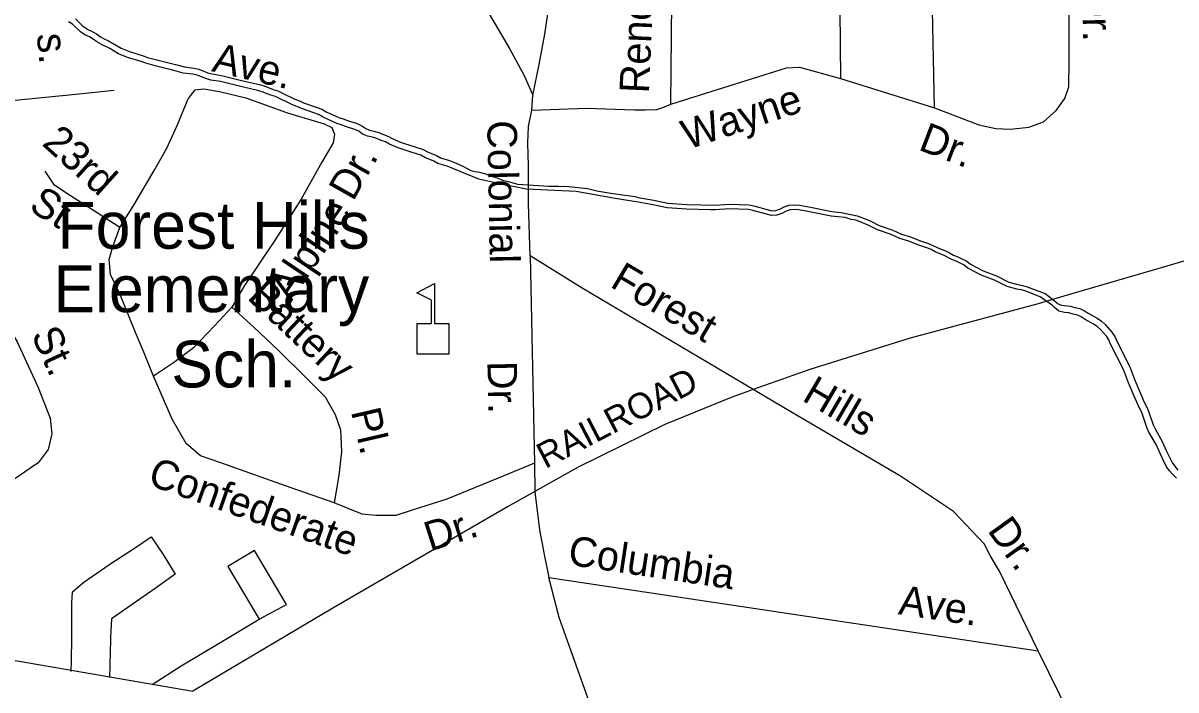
# Model space of a CAD drawing. Extents: x 2290055 to 2389491, y 66597 to 237875.
# Drawn here: x 2326996 to 2330699, y 175420 to 177562 of the extents above; entities that cross this region are included whole.
import ezdxf

# ---------------------------------------------------------------- set-up
doc = ezdxf.new("R2010")
doc.units = 0
for name, color, linetype in [('Exist Cultural Educational Facility Elementary CELL', 7, 'Continuous'), ('Exist Cultural Educational Facility Elementary Label', 7, 'Continuous'), ('Exist Hydrographic Creek Double Shore', 7, 'Continuous'), ('Exist Railroad Mainline', 7, 'Continuous'), ('Exist Railroad Mainline Label', 7, 'Continuous'), ('Exist Road Non-System Type 51', 7, 'Continuous'), ('Exist Road Non-System Type 51 Label', 7, 'Continuous'), ('Exist Road Secondary Type 51 Attributed', 7, 'Continuous')]:
    doc.layers.add(name, color=color, linetype=linetype)

msp = doc.modelspace()

# ---------------------------------------------------------------- linework, layer by layer
at = {"layer": 'Exist Cultural Educational Facility Elementary CELL'}
msp.add_lwpolyline([(2328261.4, 176498.7), (2328261.4, 176596.7), (2328307.4, 176596.7), (2328307.4, 176671.8), (2328260.4, 176696), (2328317, 176725.2), (2328317, 176596.7), (2328363, 176596.7), (2328363, 176498.7)], close=True, dxfattribs=at)
at = {"layer": 'Exist Hydrographic Creek Double Shore'}
for points in [[(2328971.5, 176986.8), (2328897.6, 176998.7), (2328772.3, 177021.2), (2328611.6, 177028.6), (2328518.1, 177047.4), (2328460.2, 177060.4), (2328358.7, 177102.1), (2328328.7, 177110.8), (2328315, 177118.6), (2328286, 177130.5), (2328273.5, 177137.9), (2328245.5, 177145.9), (2328201.2, 177161), (2328173.2, 177173), (2328160, 177180.1), (2328145.7, 177184.9), (2328131.7, 177191.3), (2328118, 177195.5), (2328102.5, 177198.8), (2328086.7, 177205.5), (2328074, 177214.7), (2328061.5, 177220.4), (2328031.7, 177229.9), (2328018, 177235.6), (2328003.5, 177239.7), (2327960, 177259.3), (2327946.5, 177267.2), (2327933.5, 177272.3), (2327889.7, 177287.1), (2327875.7, 177293.5), (2327861, 177298.8), (2327806.5, 177325.8), (2327792.2, 177329.9), (2327763.5, 177341.5), (2327749.2, 177345.6), (2327703.7, 177355.7), (2327629.5, 177374.4), (2327598.7, 177378.8), (2327582.5, 177383.8), (2327555, 177395), (2327541.2, 177397.7), (2327510.2, 177401.3), (2327480.5, 177409.5), (2327420, 177424.3), (2327389.7, 177432.8), (2327375.2, 177438.3), (2327331, 177451.6), (2327302.5, 177463.4), (2327274.7, 177479.7), (2327247.2, 177493), (2327233, 177501.3), (2327221, 177510.5), (2327208.7, 177517.2), (2327194, 177523.6), (2327179.7, 177533.3), (2327154.2, 177558.1), (2327142.2, 177566)], [(2327164.7, 177575.5), (2327185.5, 177554.5), (2327204, 177541.1), (2327217.5, 177535.2), (2327232, 177527.3), (2327244, 177517.9), (2327256.2, 177510.8), (2327270.2, 177504.7), (2327311, 177481.6), (2327338, 177470.4), (2327381.7, 177457.1), (2327395.7, 177451.8), (2327425.2, 177443.7), (2327485.2, 177428.9), (2327514, 177420.9), (2327544.2, 177417.5), (2327560.5, 177414.2), (2327589.5, 177402.6), (2327603, 177398.4), (2327633.5, 177394), (2327693.2, 177378.9), (2327754, 177365), (2327770, 177360.5), (2327798.7, 177348.9), (2327814, 177344.4), (2327841.5, 177330.3), (2327856, 177324.1), (2327869, 177317.2), (2327883.5, 177312.1), (2327897, 177305.7), (2327940.2, 177291.1), (2327955.5, 177285.2), (2327969.2, 177277.1), (2328010.2, 177258.5), (2328024.5, 177254.6), (2328038.5, 177248.7), (2328068.7, 177239), (2328084, 177232.1), (2328096.5, 177223.1), (2328108.5, 177218), (2328123, 177214.9), (2328139, 177210.1), (2328153.2, 177203.5), (2328168, 177198.5), (2328181.7, 177191.2), (2328208.5, 177179.6), (2328251, 177165.1), (2328281.5, 177156.3), (2328295, 177148.5), (2328324, 177136.6), (2328336.5, 177129.4), (2328365.5, 177120.9), (2328394.5, 177109.2), (2328409, 177102.6), (2328422, 177094.4), (2328434, 177088.2), (2328447.5, 177085), (2328462.5, 177082.8), (2328478.2, 177078.3), (2328493.5, 177073.8), (2328507.5, 177068.1), (2328522.2, 177063.7), (2328535.7, 177057.4), (2328558.7, 177052), (2328584.5, 177044.6)], [(2328584.5, 177044.6), (2328684.6, 177038.1), (2328717, 177038.4), (2328748.5, 177037.5), (2328809.5, 177030.3), (2328839.5, 177023.4), (2328884.2, 177015.7), (2328930.2, 177009.7), (2328945.7, 177006.6), (2328961.5, 177005.2), (2328976.7, 177001), (2329022, 176993.2), (2329067.5, 176983.4), (2329127.7, 176978.9), (2329219, 176977.5), (2329265, 176979.8), (2329327.7, 176977.8), (2329343.5, 176974.9), (2329401.2, 176959.1), (2329414.2, 176960), (2329427, 176964.6), (2329441, 176971.2), (2329456.7, 176976.9), (2329473.5, 176978.5), (2329489.7, 176976.8), (2329520, 176971.5), (2329594, 176956.6), (2329624, 176953.7), (2329675, 176942.8), (2329690, 176937.7), (2329719, 176925.8), (2329746.5, 176911.7), (2329790, 176896.9), (2329818, 176884.2), (2329846.7, 176875.3), (2329875.2, 176863.8), (2329905, 176854.3), (2329932.7, 176840.7), (2329961.2, 176828.9), (2329972, 176823.9), (2329985.2, 176816.5), (2329999, 176811.3), (2330027.7, 176797.4), (2330039.5, 176787.6), (2330079.7, 176766.3), (2330122.7, 176749.9), (2330163, 176729.8), (2330191.2, 176721.8), (2330206.2, 176719.3), (2330221.5, 176715), (2330279, 176693.1), (2330283, 176691), (2330320.7, 176660.2), (2330331.7, 176655.5), (2330359.5, 176653), (2330375, 176648.4), (2330390.5, 176645), (2330406, 176637.9), (2330419.5, 176628.7), (2330446.5, 176614.2), (2330460.2, 176604.6), (2330472.5, 176593.4), (2330493.5, 176569.6), (2330503.5, 176555.3), (2330509.5, 176540.4), (2330551.2, 176458.2), (2330567.7, 176414.6), (2330585.2, 176371.9), (2330597.5, 176344.2), (2330604.7, 176330.8), (2330611.5, 176315.9), (2330626.2, 176271.4), (2330632.2, 176258.3), (2330655.5, 176217.7), (2330668.2, 176189.4), (2330688.2, 176148.6), (2330705.5, 176126.4)], [(2330700.7, 176099.8), (2330689.5, 176111.6), (2330679, 176123.6), (2330669.5, 176137), (2330655, 176165.9), (2330635.7, 176207.9), (2330612.5, 176248.3), (2330605.5, 176263.4), (2330591.2, 176307.7), (2330577.7, 176334.4), (2330565, 176363.3), (2330553.7, 176392), (2330547.2, 176406.2), (2330531.2, 176449), (2330489.5, 176531), (2330483.7, 176544.9), (2330476.2, 176556), (2330456.7, 176578), (2330446.5, 176587.4), (2330435, 176595.4), (2330407.7, 176609.9), (2330395.2, 176618.7), (2330383.5, 176624), (2330369.2, 176627), (2330355, 176631.4), (2330341, 176632.8), (2330323.5, 176637.1), (2330309, 176648.8), (2330303.2, 176654.5), (2330263.5, 176682.7), (2330217, 176700.8), (2330203, 176704.7), (2330188, 176707.2), (2330157.7, 176715.8), (2330116.2, 176736.3), (2330073.5, 176752.7), (2330031.2, 176775), (2330019.5, 176784.8), (2329993.2, 176797.5), (2329979, 176802.9), (2329955.2, 176815.1), (2329926.2, 176827.1), (2329912.7, 176834.4), (2329899.5, 176840.3), (2329870.2, 176849.6), (2329841.7, 176861.1), (2329812.5, 176870.2), (2329784.5, 176882.9), (2329740.7, 176897.9), (2329712.7, 176912.2), (2329684.7, 176923.7), (2329671, 176928.4), (2329656.5, 176931.5), (2329636.5, 176937.1), (2329591.7, 176941.8), (2329517.2, 176956.7), (2329487.5, 176962), (2329473.5, 176963.5), (2329460, 176962.1), (2329446.7, 176957.4), (2329433, 176950.8), (2329417.5, 176945.2), (2329399.7, 176943.9), (2329340.2, 176960.3), (2329326, 176962.8), (2329265, 176964.8), (2329219.2, 176962.5), (2329203.5, 176962.6), (2329127, 176963.9), (2329081, 176967), (2329065.2, 176968.6), (2329019, 176978.4), (2328971.5, 176986.8)]]:
    msp.add_lwpolyline(points, dxfattribs=at)
at = {"layer": 'Exist Railroad Mainline'}
msp.add_lwpolyline([(2330779.6, 176813), (2330652.4, 176776), (2330339.1, 176684.3), (2330257, 176660.3), (2329845.2, 176550.1), (2329522.9, 176449.4), (2329341.7, 176384.7), (2329270.5, 176359.3), (2329057.6, 176272.8), (2328779.2, 176135.7), (2328640.2, 176057.9), (2328552.2, 176008.6), (2327990.7, 175682.4), (2327541.4, 175415.8)], dxfattribs=at)
at = {"layer": 'Exist Road Non-System Type 51'}
for p, q in [((2329622.1, 177383.4), (2329923.9, 177289.4)), ((2328629.8, 177282.1), (2328633.7, 177330.5)), ((2328624.3, 176813.9), (2328638.5, 176148.2)), ((2327415.1, 176428), (2327383.5, 176504.5)), ((2328638.5, 176148.2), (2328640.2, 176057.9)), ((2328685.2, 175781.8), (2330257.1, 175546)), ((2330561.4, 174929.9), (2330257.1, 175546)), ((2327150.4, 175479.2), (2327150.5, 175482.2)), ((2327150.5, 175482.2), (2327150.9, 175510.5))]:
    msp.add_line(p, q, dxfattribs=at)
for points in [[(2328633.7, 177330.5), (2328653.8, 177429.1), (2328672, 177526), (2328684.6, 177612.5), (2328685.8, 177732.6), (2328695.9, 177932.9), (2328693.1, 178209.1), (2328685.7, 178497), (2328688.9, 178614.9), (2328692.1, 178683), (2328705.2, 178759.7), (2328745.9, 178941.5), (2328783.5, 179111), (2328793.8, 179197.4)], [(2329923.9, 177289.4), (2329917.3, 177603.2), (2329917.2, 177657.3), (2329925.4, 177705.6), (2329978.7, 177925.9), (2329984.8, 178022), (2329983.1, 178272), (2329989.7, 178354.3), (2329991.9, 178398.4), (2330000.8, 178430.9), (2330023.4, 178463.6), (2330062.4, 178489.5), (2330157.2, 178517.2), (2330300.2, 178542.9)], [(2329923.9, 177289.4), (2330066.2, 177234.9), (2330120.4, 177223.3), (2330168.4, 177221.3), (2330226.3, 177227.5), (2330273.8, 177245.1), (2330314.4, 177280.9), (2330342.7, 177320.1), (2330355.4, 177356.7), (2330356.1, 177438.7), (2330355.4, 177812.8), (2330345.2, 178070.4), (2330335.5, 178314.2), (2330310.9, 178481.3), (2330300.2, 178542.9)], [(2328160.3, 178172), (2328178.7, 178112.6), (2328192.7, 178059.4), (2328218.7, 178006.2), (2328300.1, 177875.2), (2328454.7, 177657.5), (2328560, 177477.6), (2328605.3, 177393.4), (2328633.7, 177330.5)], [(2329618.8, 177715.4), (2329622.1, 177383.4)], [(2329077, 177301.8), (2329080, 177630.1)], [(2329077, 177301.8), (2329393.4, 177400.6), (2329448.4, 177418.5), (2329490.4, 177420.2), (2329622.1, 177383.4)], [(2327288.9, 177345.2), (2327165.3, 177332.4), (2326960, 177312.2), (2326758.5, 177296.3), (2326593.1, 177279.6)], [(2327306.3, 176905.8), (2327351.4, 176977.5), (2327416.9, 177088), (2327458, 177159.9), (2327491.2, 177233.1), (2327525.9, 177318.5), (2327548.7, 177347.6), (2327576.5, 177350.7), (2327627, 177342.5), (2327711.9, 177321.9), (2327841.7, 177275.2), (2327848.8, 177273)], [(2328629.8, 177282.1), (2328805.4, 177289.1), (2328959.9, 177283.4), (2328995.7, 177282.8), (2329031.7, 177284.2), (2329051.5, 177290.9), (2329077, 177301.8)], [(2327848.8, 177273), (2327963.3, 177238), (2327987.7, 177226.8), (2327996.4, 177205.2), (2327991.6, 177177.1), (2327956, 177115.6), (2327888.8, 176996.8), (2327805.7, 176865.5), (2327707.5, 176719.5), (2327666.3, 176649.9)], [(2328619.3, 177103.9), (2328617.8, 177177.6), (2328619.7, 177229.8), (2328629.8, 177282.1)], [(2327306.3, 176905.8), (2327234.2, 176952.8), (2327135.9, 177014.9), (2327096.8, 177041.6), (2327066.8, 177086.3)], [(2328624.3, 176813.9), (2328619.7, 176981.7), (2328619.9, 177075.9), (2328619.3, 177103.9)], [(2327383.5, 176504.5), (2327357.4, 176567.8), (2327306.5, 176691.8), (2327276.2, 176754.6), (2327272.3, 176802.4), (2327284.4, 176844.8), (2327306.3, 176905.8)], [(2329341.7, 176384.7), (2328792.2, 176710.6), (2328624.3, 176813.9)], [(2326923, 176630.3), (2326976.5, 176538.6), (2327044.4, 176391.3), (2327082.4, 176292.7), (2327088.3, 176242.7), (2327076.2, 176192.4), (2327044.1, 176149.1), (2326966.2, 176096.1), (2326874.2, 176040.3)], [(2327666.3, 176649.9), (2327610.9, 176589.6), (2327543.4, 176519), (2327479.4, 176470.5), (2327415.1, 176428)], [(2327666.3, 176649.9), (2327737.1, 176584.8), (2327815.9, 176509.8), (2327901.2, 176427.2), (2327965.8, 176361.5), (2327998.3, 176305), (2328016, 176255.5), (2328018.7, 176185.7), (2328010, 176109.2), (2327995.4, 176020.7)], [(2327995.4, 176020.7), (2327857.3, 176069.4), (2327628.3, 176150.2), (2327565.4, 176171.7), (2327519.5, 176211.9), (2327474.4, 176290.2), (2327415.1, 176428)], [(2330257.1, 175546), (2330132.8, 175801.1), (2330102.9, 175852), (2330083.3, 175889.3), (2329985, 175993.4), (2329814.5, 176106.8), (2329443.9, 176324.2), (2329341.7, 176384.7)], [(2328638.5, 176148.2), (2328540, 176108.2), (2328356.9, 176033), (2328242.5, 175996.3), (2328192.9, 175980.6), (2328129, 175980), (2328084.8, 175984.2), (2327995.4, 176020.7)], [(2328640.2, 176057.9), (2328640.2, 176056.4), (2328654.9, 175934.9), (2328670.2, 175855.4), (2328685.2, 175781.8)], [(2327152.2, 175610.1), (2327151.9, 175699.1), (2327154.4, 175735.3), (2327191.2, 175766.6), (2327274.9, 175824.1), (2327356.8, 175877.2), (2327407.7, 175911.4), (2327445.7, 175854.8), (2327484.3, 175792.4), (2327420.1, 175745.8), (2327346, 175695), (2327279.9, 175648.4), (2327277, 175589.4)], [(2327754.2, 175647.2), (2327842.3, 175694.6), (2327739.2, 175868.4), (2327653.3, 175817.1), (2327754.2, 175647.2)], [(2328871.9, 175203), (2328806.1, 175406.5), (2328718.2, 175653.2), (2328685.2, 175781.8)], [(2327410.4, 175437.3), (2327503.8, 175497.1), (2327631.1, 175574), (2327754.2, 175647.2)], [(2327150.9, 175510.5), (2327152.3, 175589.2), (2327152.2, 175610.1)], [(2327277, 175589.4), (2327276.6, 175582), (2327273.3, 175460.1)]]:
    msp.add_lwpolyline(points, dxfattribs=at)
at = {"layer": 'Exist Road Secondary Type 51 Attributed'}
msp.add_lwpolyline([(2325231.7, 174980.6), (2325370.6, 175003.8), (2325500.7, 175061.7), (2325651.6, 175153.2), (2325744.7, 175183.7), (2325810.5, 175198.2), (2325924.5, 175203), (2325988.7, 175199.8), (2326245.6, 175146.8), (2326349.9, 175143.6), (2326454.3, 175174.1), (2326507.2, 175206.2), (2326582.7, 175278.5), (2326608.4, 175317.1), (2326696.7, 175497), (2326724.9, 175566.4), (2326746.5, 175553.1), (2327541.4, 175415.8)], dxfattribs=at)

# ---------------------------------------------------------------- texts
at = {"layer": 'Exist Cultural Educational Facility Elementary Label'}
for s, p in [('Forest Hills', (2327106.4, 176837.3)), ('Elementary', (2327093.4, 176633.4)), ('Sch.', (2327472, 176391.7))]:
    msp.add_text(s, height=150, dxfattribs=at).set_placement(p)
at = {"layer": 'Exist Railroad Mainline Label'}
msp.add_text('RAILROAD', height=82.02, rotation=27.3509, dxfattribs=at).set_placement((2328673.3, 176129.2))
at = {"layer": 'Exist Road Non-System Type 51 Label'}
for s, rotation, p in [('Renovah', 87.4697, (2329006.3, 177335.2)), ('Dr.', 271.2703, (2330397.9, 177670.9)), ('s.', 275.3604, (2327039.7, 177525.9)), ('Ave.', 346.6405, (2327599.1, 177407.8)), ('Wayne', 18.3664, (2329130.7, 177154.9)), ('23rd', 318.03, (2327053.4, 177171.9)), ('Colonial', 271.0917, (2328486.8, 177249)), ('Dr.', 339.0691, (2329868.5, 177156.1)), ('Dr.', 60.5245, (2328055.8, 176986.7)), ('St.', 327.725, (2327010.3, 176963.4)), ('Alpine', 56.059, (2327856.6, 176663.5)), ('Forest', 329.3339, (2328878, 176716.9)), ('Battery', 316.7594, (2327712.4, 176678)), ('St.', 294.7355, (2327020.3, 176561.3)), ('Dr.', 271.2231, (2328487.3, 176475.6)), ('Hills', 329.6082, (2329494.6, 176351.4)), ('Pl.', 283.0392, (2328048.8, 176314.9)), ('Confederate', 340.5522, (2327392.3, 176080.6)), ('Dr.', 17.7833, (2328303.2, 175864.3)), ('Dr.', 305.802, (2330091.6, 175932.4)), ('Columbia', 351.4694, (2328743.2, 175822.9)), ('Ave.', 351.4694, (2329804.9, 175663.6))]:
    msp.add_text(s, height=95, rotation=rotation, dxfattribs=at).set_placement(p)

doc.saveas('drawing.dxf')
